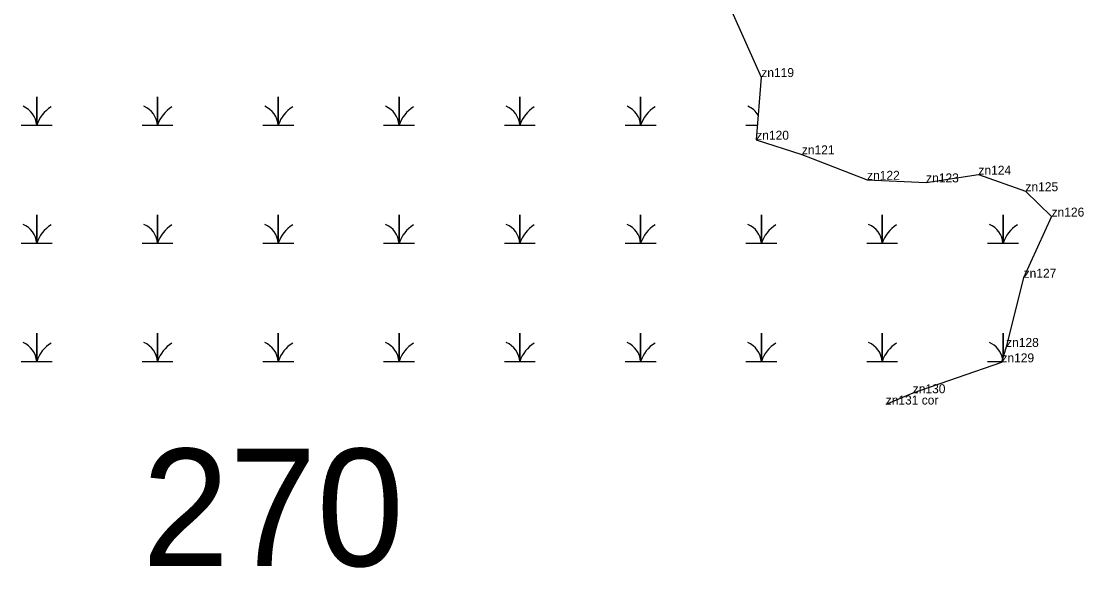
# Model space of a CAD drawing. Extents: x 2072529 to 2268796, y 436423 to 470397.
# Drawn here: x 2230494 to 2231085, y 437821 to 438126 of the extents above; entities that cross this region are included whole.
import ezdxf

# ---------------------------------------------------------------- set-up
doc = ezdxf.new("R2010")
doc.units = 0
for name, color, linetype in [('Default', 7, 'Continuous'), ('Exist Environmental Wetland Boundary', 7, 'Continuous'), ('Exist Environmental Wetland Boundary Cogo Comment', 7, 'Continuous'), ('Exist Environmental Wetland Boundary Cogo Point CELL', 7, 'Continuous'), ('Exist Hydro Swamp or Marsh', 7, 'Continuous')]:
    doc.layers.add(name, color=color, linetype=linetype)

msp = doc.modelspace()

# ---------------------------------------------------------------- linework, layer by layer
at = {"layer": 'Exist Environmental Wetland Boundary'}
msp.add_lwpolyline([(2230882.77, 438145.68), (2230905.56, 438094.77), (2230902.75, 438059.87), (2230928.14, 438051.73), (2230964.44, 438037.54), (2230997.31, 438036.11), (2231026.44, 438040.43), (2231052.62, 438031.2), (2231067.16, 438017.06), (2231051.61, 437983.01), (2231041.84, 437944.46), (2231039.24, 437935.88), (2230989.87, 437918.68), (2230974.81, 437912.38)], dxfattribs=at)
at = {"layer": 'Exist Environmental Wetland Boundary Cogo Point CELL'}
for p, q in [((2230905.56, 438094.77), (2230905.56, 438094.77)), ((2230902.75, 438059.87), (2230902.75, 438059.87)), ((2230928.14, 438051.73), (2230928.14, 438051.73)), ((2230964.44, 438037.54), (2230964.44, 438037.54)), ((2231026.44, 438040.43), (2231026.44, 438040.43)), ((2230997.31, 438036.11), (2230997.31, 438036.11)), ((2231052.62, 438031.2), (2231052.62, 438031.2)), ((2231067.16, 438017.06), (2231067.16, 438017.06)), ((2231051.61, 437983.01), (2231051.61, 437983.01)), ((2231041.84, 437944.46), (2231041.84, 437944.46)), ((2231039.24, 437935.88), (2231039.24, 437935.88)), ((2230989.87, 437918.68), (2230989.87, 437918.68)), ((2230974.81, 437912.38), (2230974.81, 437912.38))]:
    msp.add_line(p, q, dxfattribs=at)
at = {"layer": 'Exist Hydro Swamp or Marsh'}
for points in [[(2230493.53, 438068), (2230502.13, 438068), (2230502.13, 438083.78), (2230502.13, 438068), (2230510.73, 438068)], [(2230560.78, 438068), (2230569.38, 438068), (2230569.38, 438083.78), (2230569.38, 438068), (2230577.98, 438068)], [(2230628.03, 438068), (2230636.63, 438068), (2230636.63, 438083.78), (2230636.63, 438068), (2230645.23, 438068)], [(2230695.28, 438068), (2230703.88, 438068), (2230703.88, 438083.78), (2230703.88, 438068), (2230712.48, 438068)], [(2230762.53, 438068), (2230771.13, 438068), (2230771.13, 438083.78), (2230771.13, 438068), (2230779.73, 438068)], [(2230829.78, 438068), (2230838.38, 438068), (2230838.38, 438083.78), (2230838.38, 438068), (2230846.98, 438068)], [(2230897.03, 438068), (2230903.4, 438068)], [(2230493.53, 438002.2), (2230502.13, 438002.2), (2230502.13, 438017.98), (2230502.13, 438002.2), (2230510.73, 438002.2)], [(2230560.78, 438002.2), (2230569.38, 438002.2), (2230569.38, 438017.98), (2230569.38, 438002.2), (2230577.98, 438002.2)], [(2230628.03, 438002.2), (2230636.63, 438002.2), (2230636.63, 438017.98), (2230636.63, 438002.2), (2230645.23, 438002.2)], [(2230695.28, 438002.2), (2230703.88, 438002.2), (2230703.88, 438017.98), (2230703.88, 438002.2), (2230712.48, 438002.2)], [(2230762.53, 438002.2), (2230771.13, 438002.2), (2230771.13, 438017.98), (2230771.13, 438002.2), (2230779.73, 438002.2)], [(2230829.78, 438002.2), (2230838.38, 438002.2), (2230838.38, 438017.98), (2230838.38, 438002.2), (2230846.98, 438002.2)], [(2230897.03, 438002.2), (2230905.63, 438002.2), (2230905.63, 438017.98), (2230905.63, 438002.2), (2230914.23, 438002.2)], [(2230964.28, 438002.2), (2230972.88, 438002.2), (2230972.88, 438017.98), (2230972.88, 438002.2), (2230981.48, 438002.2)], [(2231031.53, 438002.2), (2231040.13, 438002.2), (2231040.13, 438017.98), (2231040.13, 438002.2), (2231048.73, 438002.2)], [(2230493.53, 437936.4), (2230502.13, 437936.4), (2230502.13, 437952.18), (2230502.13, 437936.4), (2230510.73, 437936.4)], [(2230560.78, 437936.4), (2230569.38, 437936.4), (2230569.38, 437952.18), (2230569.38, 437936.4), (2230577.98, 437936.4)], [(2230628.03, 437936.4), (2230636.63, 437936.4), (2230636.63, 437952.18), (2230636.63, 437936.4), (2230645.23, 437936.4)], [(2230695.28, 437936.4), (2230703.88, 437936.4), (2230703.88, 437952.18), (2230703.88, 437936.4), (2230712.48, 437936.4)], [(2230762.53, 437936.4), (2230771.13, 437936.4), (2230771.13, 437952.18), (2230771.13, 437936.4), (2230779.73, 437936.4)], [(2230829.78, 437936.4), (2230838.38, 437936.4), (2230838.38, 437952.18), (2230838.38, 437936.4), (2230846.98, 437936.4)], [(2230897.03, 437936.4), (2230905.63, 437936.4), (2230905.63, 437952.18), (2230905.63, 437936.4), (2230914.23, 437936.4)], [(2230964.28, 437936.4), (2230972.88, 437936.4), (2230972.88, 437952.18), (2230972.88, 437936.4), (2230981.48, 437936.4)], [(2231040.13, 437938.81), (2231040.13, 437952.18), (2231040.13, 437938.81)], [(2231031.53, 437936.4), (2231039.4, 437936.4)]]:
    msp.add_lwpolyline(points, dxfattribs=at)
for centre, radius, start, end in [((2230489.86, 438067.11), 12.3, 4.14034, 67.53497), ((2230520.37, 438061.94), 19.22, 122.12745, 161.62219), ((2230557.11, 438067.11), 12.3, 4.14034, 67.53497), ((2230587.62, 438061.94), 19.22, 122.12745, 161.62219), ((2230624.36, 438067.11), 12.3, 4.14034, 67.53497), ((2230654.87, 438061.94), 19.22, 122.12745, 161.62219), ((2230691.61, 438067.11), 12.3, 4.14034, 67.53497), ((2230722.12, 438061.94), 19.22, 122.12745, 161.62219), ((2230758.86, 438067.11), 12.3, 4.14034, 67.53497), ((2230789.37, 438061.94), 19.22, 122.12745, 161.62219), ((2230826.11, 438067.11), 12.3, 4.14034, 67.53497), ((2230856.62, 438061.94), 19.22, 122.12745, 161.62219), ((2230893.36, 438067.11), 12.3, 31.50184, 67.53497), ((2230489.86, 438001.31), 12.3, 4.14034, 67.53497), ((2230520.37, 437996.14), 19.22, 122.12745, 161.62219), ((2230557.11, 438001.31), 12.3, 4.14034, 67.53497), ((2230587.62, 437996.14), 19.22, 122.12745, 161.62219), ((2230624.36, 438001.31), 12.3, 4.14034, 67.53497), ((2230654.87, 437996.14), 19.22, 122.12745, 161.62219), ((2230691.61, 438001.31), 12.3, 4.14034, 67.53497), ((2230722.12, 437996.14), 19.22, 122.12745, 161.62219), ((2230758.86, 438001.31), 12.3, 4.14034, 67.53497), ((2230789.37, 437996.14), 19.22, 122.12745, 161.62219), ((2230826.11, 438001.31), 12.3, 4.14034, 67.53497), ((2230856.62, 437996.14), 19.22, 122.12745, 161.62219), ((2230893.36, 438001.31), 12.3, 4.14034, 67.53497), ((2230923.87, 437996.14), 19.22, 122.12745, 161.62219), ((2230960.61, 438001.31), 12.3, 4.14034, 67.53497), ((2230991.12, 437996.14), 19.22, 122.12745, 161.62219), ((2231027.86, 438001.31), 12.3, 4.14034, 67.53497), ((2231058.37, 437996.14), 19.22, 122.12745, 161.62219), ((2230489.86, 437935.51), 12.3, 4.14034, 67.53497), ((2230520.37, 437930.34), 19.22, 122.12745, 161.62219), ((2230557.11, 437935.51), 12.3, 4.14034, 67.53497), ((2230587.62, 437930.34), 19.22, 122.12745, 161.62219), ((2230624.36, 437935.51), 12.3, 4.14034, 67.53497), ((2230654.87, 437930.34), 19.22, 122.12745, 161.62219), ((2230691.61, 437935.51), 12.3, 4.14034, 67.53497), ((2230722.12, 437930.34), 19.22, 122.12745, 161.62219), ((2230758.86, 437935.51), 12.3, 4.14034, 67.53497), ((2230789.37, 437930.34), 19.22, 122.12745, 161.62219), ((2230826.11, 437935.51), 12.3, 4.14034, 67.53497), ((2230856.62, 437930.34), 19.22, 122.12745, 161.62219), ((2230893.36, 437935.51), 12.3, 4.14034, 67.53497), ((2230923.87, 437930.34), 19.22, 122.12745, 161.62219), ((2230960.61, 437935.51), 12.3, 4.14034, 67.53497), ((2230991.12, 437930.34), 19.22, 122.12745, 161.62219), ((2231027.86, 437935.51), 12.3, 11.89549, 67.53497)]:
    msp.add_arc(centre, radius, start, end, dxfattribs=at)

# ---------------------------------------------------------------- texts
at = {"layer": 'Default'}
msp.add_text('270', height=65.34, dxfattribs=at).set_placement((2230560.8, 437822.39))
at = {"layer": 'Exist Environmental Wetland Boundary Cogo Comment'}
for s, p in [('zn119', (2230905.56, 438094.77)), ('zn120', (2230902.75, 438059.87)), ('zn121', (2230928.14, 438051.73)), ('zn124', (2231026.44, 438040.43)), ('zn122', (2230964.44, 438037.54)), ('zn123', (2230997.31, 438036.11)), ('zn125', (2231052.62, 438031.2)), ('zn126', (2231067.16, 438017.06)), ('zn127', (2231051.61, 437983.01)), ('zn128', (2231041.84, 437944.46)), ('zn129', (2231039.24, 437935.88)), ('zn130', (2230989.87, 437918.68)), ('zn131 cor', (2230974.81, 437912.38))]:
    msp.add_text(s, height=5, dxfattribs=at).set_placement(p)

doc.saveas('drawing.dxf')
